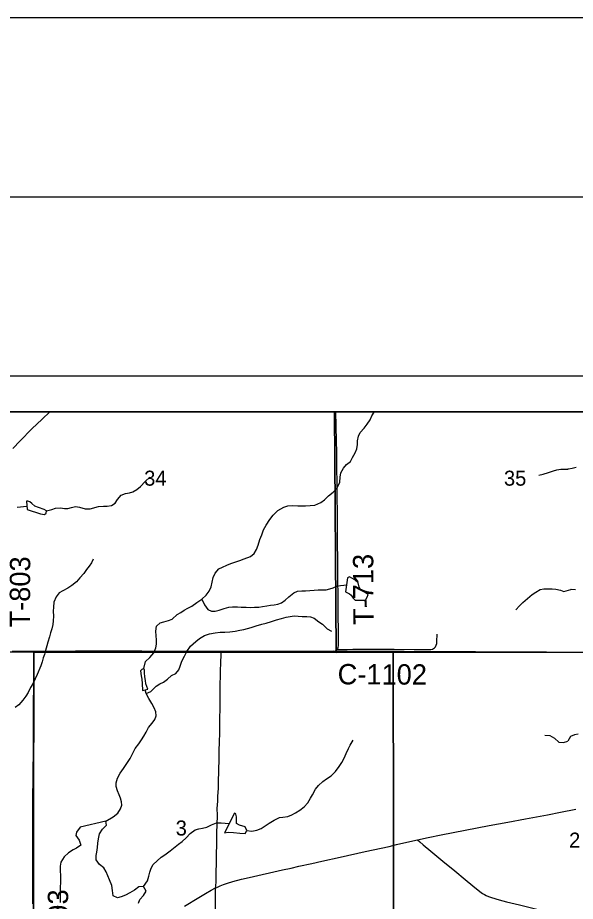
# Model space of a CAD drawing. Extents: x 0 to 34, y 0 to 22.
# Drawn here: x 16.083 to 17.64, y 19.533 to 22 of the extents above; entities that cross this region are included whole.
import ezdxf

# ---------------------------------------------------------------- set-up
doc = ezdxf.new("R2010")
doc.units = 0
for name, color, linetype in [('GM_X_County_Road', 7, 'Continuous'), ('GM_X_County_Road_Text', 7, 'Continuous'), ('GM_X_Minor_Lake', 7, 'Continuous'), ('GM_X_Minor_River', 7, 'Continuous'), ('GM_X_Rail_Line', 7, 'Continuous'), ('GM_X_Section', 7, 'Continuous'), ('GM_X_Section_Text', 7, 'Continuous'), ('GM_X_Township_Road', 7, 'Continuous'), ('GM_X_Township_Road_Text', 7, 'Continuous'), ('GM_X_US_Route', 7, 'Continuous'), ('GM_X_US_Shield', 7, 'Continuous'), ('SH_Border', 7, 'Continuous'), ('SH_Cut_Line', 7, 'Continuous'), ('SH_Data', 7, 'Continuous')]:
    doc.layers.add(name, color=color, linetype=linetype)

msp = doc.modelspace()

# ---------------------------------------------------------------- linework, layer by layer
at = {"layer": 'GM_X_County_Road'}
msp.add_lwpolyline([(16.9749, 20.236), (16.9812, 20.2358), (16.9913, 20.2359), (17.003, 20.2363), (17.0182, 20.2367), (17.0493, 20.2367), (17.0868, 20.2368), (17.1336, 20.2366), (17.1898, 20.2363), (17.2303, 20.2363), (17.2362, 20.2364), (17.2407, 20.2372), (17.2441, 20.2385), (17.2467, 20.2405), (17.2493, 20.2436), (17.2516, 20.2484), (17.2528, 20.2531), (17.2535, 20.2582), (17.2541, 20.2785)], dxfattribs=at)
at = {"layer": 'GM_X_Minor_Lake'}
for points in [[(16.1094, 20.6266), (16.1471, 20.6151), (16.1581, 20.6133), (16.1627, 20.6167), (16.1634, 20.6228), (16.1569, 20.6273), (16.1417, 20.6322), (16.131, 20.6363), (16.1229, 20.6434), (16.1176, 20.648), (16.1115, 20.6506), (16.1081, 20.6502)], [(16.1081, 20.6502), (16.1094, 20.6266)], [(16.9984, 20.3971), (17.0091, 20.3911), (17.0144, 20.3881), (17.0194, 20.379), (17.0252, 20.3737), (17.0419, 20.3742), (17.0536, 20.374), (17.0589, 20.3824), (17.0611, 20.39), (17.0401, 20.4039), (17.0363, 20.4103), (17.0335, 20.4221), (17.0243, 20.4308), (17.0163, 20.4353), (17.0094, 20.4386), (17.0037, 20.4363)], [(17.0037, 20.4363), (16.9984, 20.3971)], [(16.4467, 20.125), (16.4409, 20.1406), (16.4401, 20.1497), (16.4381, 20.1595), (16.4368, 20.1709), (16.4372, 20.1785), (16.4352, 20.1827), (16.4296, 20.1804), (16.4265, 20.1769), (16.4282, 20.1629), (16.4294, 20.153), (16.4303, 20.1412), (16.4316, 20.1219)], [(16.4316, 20.1219), (16.4467, 20.125)], [(16.6601, 19.7244), (16.6707, 19.7263), (16.6859, 19.7253), (16.7034, 19.7232), (16.7186, 19.7225), (16.7224, 19.7309), (16.7181, 19.7411), (16.7021, 19.7452), (16.6941, 19.7505), (16.6944, 19.76), (16.6943, 19.7691), (16.692, 19.7767), (16.6882, 19.7793)], [(16.6882, 19.7793), (16.6601, 19.7244)], [(16.2573, 19.7396), (16.2479, 19.7259), (16.2457, 19.7164), (16.2546, 19.7039), (16.2592, 19.6902), (16.2479, 19.681), (16.2381, 19.6768), (16.2248, 19.6687), (16.2128, 19.6576), (16.2038, 19.6423), (16.202, 19.6309), (16.2017, 19.6179), (16.2026, 19.605), (16.2026, 19.5955), (16.2024, 19.5849), (16.2021, 19.5738), (16.2022, 19.5602), (16.2019, 19.5495), (16.2016, 19.54), (16.2021, 19.5297)], [(16.329, 19.7565), (16.2573, 19.7396)], [(16.4205, 19.5279), (16.4242, 19.5382), (16.4348, 19.549), (16.4415, 19.5616), (16.4349, 19.5748), (16.4213, 19.5732), (16.4096, 19.5644), (16.3963, 19.5563), (16.3839, 19.5505), (16.3725, 19.5455), (16.3619, 19.5431), (16.3501, 19.548), (16.348, 19.5635), (16.346, 19.5768), (16.3398, 19.5931), (16.3352, 19.6037), (16.3298, 19.6151), (16.324, 19.6261), (16.3121, 19.6355), (16.3025, 19.6491), (16.3024, 19.6605), (16.3042, 19.6704), (16.306, 19.6833), (16.3074, 19.6955), (16.3085, 19.7073), (16.3114, 19.721), (16.3204, 19.734), (16.3313, 19.7459), (16.329, 19.7565)]]:
    msp.add_lwpolyline(points, dxfattribs=at)
at = {"layer": 'GM_X_Minor_River'}
for points in [[(16.4353, 20.1827), (16.44, 20.2021), (16.4517, 20.2136), (16.4637, 20.2263), (16.4689, 20.2407), (16.4704, 20.251), (16.4707, 20.2628), (16.4698, 20.2742), (16.4693, 20.2871), (16.4707, 20.3016), (16.4809, 20.3108), (16.4911, 20.3131), (16.504, 20.317), (16.5146, 20.3209), (16.5282, 20.3336), (16.5384, 20.3397), (16.5482, 20.3459), (16.5581, 20.3517), (16.5694, 20.3574), (16.583, 20.3674), (16.5974, 20.3767), (16.6094, 20.3878), (16.6177, 20.3989), (16.6229, 20.4111), (16.6262, 20.4236), (16.6292, 20.4373), (16.634, 20.4492), (16.6445, 20.461), (16.6548, 20.466), (16.6669, 20.4718), (16.6786, 20.4761), (16.6922, 20.4808), (16.7032, 20.4843), (16.7157, 20.4889), (16.7328, 20.4959), (16.743, 20.504), (16.7501, 20.5154), (16.7549, 20.5276), (16.7594, 20.5428), (16.7646, 20.5562), (16.7698, 20.5699), (16.7769, 20.5833), (16.787, 20.5986), (16.796, 20.6108), (16.8092, 20.6242), (16.8258, 20.6331), (16.8376, 20.637), (16.8509, 20.6382), (16.8653, 20.6375), (16.8771, 20.6372), (16.887, 20.6373), (16.8995, 20.6378), (16.9124, 20.639), (16.9295, 20.6464), (16.9393, 20.6537), (16.9509, 20.6652), (16.9634, 20.6751), (16.9751, 20.6878), (16.9822, 20.703), (16.9836, 20.7175), (16.985, 20.7297), (16.9929, 20.7419), (17.0011, 20.7522), (17.0117, 20.761), (17.0181, 20.7721), (17.0256, 20.7855), (17.0297, 20.7958), (17.0318, 20.8087), (17.0321, 20.8186), (17.0343, 20.8312), (17.0392, 20.8415), (17.0501, 20.8541), (17.0587, 20.8648), (17.0666, 20.877), (17.0718, 20.8888), (17.0778, 20.8984), (17.0787, 20.9)], [(17.5378, 20.7223), (17.5499, 20.7251), (17.5651, 20.7305), (17.5787, 20.7344), (17.5882, 20.7372), (17.5988, 20.7395), (17.6189, 20.7394)], [(17.6417, 20.7441), (17.6307, 20.7416), (17.6208, 20.7398), (17.6189, 20.7394)], [(16.1634, 20.6228), (16.1789, 20.6271), (16.1888, 20.6306), (16.2028, 20.6319), (16.2142, 20.63), (16.2237, 20.6297), (16.2336, 20.6329), (16.2446, 20.6352), (16.2556, 20.6334), (16.2712, 20.6286), (16.286, 20.6287), (16.3088, 20.6349), (16.3225, 20.6362), (16.3335, 20.6363), (16.3452, 20.6379), (16.3558, 20.6448), (16.3622, 20.6551), (16.3723, 20.667), (16.3841, 20.6716), (16.3951, 20.6736), (16.4046, 20.6759), (16.4159, 20.6825), (16.4257, 20.6913), (16.4393, 20.7055), (16.4521, 20.7174)], [(16.0816, 20.6336), (16.1088, 20.6366)], [(16.294, 20.4885), (16.2892, 20.4782), (16.2828, 20.4686), (16.2757, 20.459), (16.2678, 20.448), (16.2572, 20.4361), (16.2471, 20.425), (16.2346, 20.4143), (16.2237, 20.407), (16.2093, 20.3996), (16.1991, 20.3946), (16.1904, 20.3835), (16.1841, 20.3683), (16.1831, 20.3546), (16.1828, 20.3432), (16.1833, 20.3291), (16.1823, 20.3158), (16.1812, 20.3055), (16.1783, 20.2937), (16.1753, 20.283), (16.1724, 20.2716), (16.1676, 20.2564), (16.1646, 20.2461), (16.1613, 20.2331), (16.1583, 20.2225), (16.1546, 20.2126), (16.1517, 20.2015), (16.148, 20.1901), (16.1379, 20.1661), (16.1319, 20.1538), (16.1256, 20.1405), (16.1192, 20.1298), (16.1125, 20.1164), (16.1061, 20.1061), (16.0979, 20.0943), (16.0866, 20.0817), (16.0764, 20.0744)], [(16.5974, 20.3767), (16.6047, 20.3607), (16.6139, 20.3475), (16.6239, 20.343), (16.6345, 20.3431), (16.6459, 20.3455), (16.6599, 20.3501), (16.6724, 20.3544), (16.683, 20.3556), (16.6967, 20.355), (16.707, 20.3543), (16.721, 20.354), (16.7324, 20.3537), (16.7442, 20.3542), (16.7567, 20.3546), (16.7662, 20.3559), (16.7787, 20.3582), (16.789, 20.3598), (16.7992, 20.361), (16.8091, 20.3626), (16.8193, 20.3665), (16.8295, 20.3734), (16.8397, 20.383), (16.8544, 20.3945), (16.8646, 20.3988), (16.876, 20.3996), (16.8867, 20.4001), (16.8988, 20.4006), (16.911, 20.4018), (16.9216, 20.4022), (16.9311, 20.4027), (16.9444, 20.4028), (16.9542, 20.4051), (16.9637, 20.4079), (16.9739, 20.4125), (16.9838, 20.4149), (16.9933, 20.4157), (17.001, 20.4163)], [(17.4733, 20.3466), (17.4838, 20.3581), (17.4932, 20.3677), (17.5065, 20.3781), (17.5193, 20.3892), (17.5291, 20.3965), (17.5412, 20.4034), (17.5514, 20.4058), (17.5613, 20.4055), (17.5746, 20.4052), (17.5849, 20.4049), (17.5978, 20.4015), (17.6073, 20.3982), (17.6267, 20.4031)], [(17.6403, 20.4023), (17.6282, 20.4031), (17.6267, 20.4031)], [(16.4423, 20.1132), (16.4551, 20.1186), (16.4702, 20.1332), (16.48, 20.1401), (16.4906, 20.1451), (16.5016, 20.1532), (16.5125, 20.1635), (16.525, 20.1693), (16.5329, 20.1792), (16.537, 20.1899), (16.5418, 20.2033), (16.5489, 20.2178), (16.5553, 20.2304), (16.5654, 20.2449), (16.5805, 20.2587), (16.5903, 20.2667), (16.605, 20.2752), (16.6191, 20.2799), (16.6346, 20.283), (16.6487, 20.2847), (16.6616, 20.2847), (16.6756, 20.2852), (16.6904, 20.2876), (16.7037, 20.2896), (16.7143, 20.2916), (16.7249, 20.2943), (16.7352, 20.2971), (16.7488, 20.3017), (16.7643, 20.3064), (16.7768, 20.3099), (16.7916, 20.3146), (16.8057, 20.3185), (16.8193, 20.3224), (16.8322, 20.3259), (16.8436, 20.3283), (16.8553, 20.3299), (16.8663, 20.3288), (16.8777, 20.3285), (16.8903, 20.3279), (16.9006, 20.3272), (16.9112, 20.3231), (16.9242, 20.3137), (16.9342, 20.3065), (16.9468, 20.2937), (16.959, 20.2873)], [(16.329, 19.7565), (16.3501, 19.7685), (16.363, 19.7788), (16.3705, 19.7914), (16.3738, 19.8017), (16.3733, 19.8112), (16.3706, 19.8207), (16.3667, 19.8302), (16.3617, 19.8411), (16.3585, 19.854), (16.3585, 19.8636), (16.3622, 19.8765), (16.3696, 19.8906), (16.3783, 19.9036), (16.388, 19.9178), (16.397, 19.9319), (16.4038, 19.9449), (16.4116, 19.9594), (16.421, 19.9724), (16.4285, 19.9842), (16.4353, 19.9945), (16.4416, 20.0056), (16.4484, 20.0186), (16.4589, 20.0304), (16.466, 20.0404), (16.4698, 20.0507), (16.4689, 20.0617), (16.4646, 20.0734), (16.4577, 20.0856), (16.4496, 20.0988), (16.4423, 20.1132)], [(16.4423, 20.1132), (16.4394, 20.1235)], [(17.5548, 19.9967), (17.5685, 19.9961), (17.5815, 19.9889), (17.5937, 19.9772), (17.607, 19.9766), (17.6191, 19.9805)], [(17.6475, 20), (17.6373, 19.9974), (17.6262, 19.993), (17.6191, 19.9805)], [(16.7224, 19.7309), (16.7368, 19.7291), (16.7512, 19.7319), (16.7626, 19.7365), (16.7739, 19.7435), (16.7853, 19.7511), (16.7993, 19.7592), (16.8136, 19.7669), (16.8235, 19.7678), (16.8375, 19.7702), (16.8481, 19.7744), (16.8591, 19.7802), (16.8704, 19.7879), (16.8825, 19.7971), (16.8931, 19.8082), (16.9006, 19.8208), (16.9058, 19.8307), (16.9144, 19.846), (16.9231, 19.8563), (16.9351, 19.8678), (16.9449, 19.8747), (16.9585, 19.8832), (16.9702, 19.8958), (16.9807, 19.9096), (16.9883, 19.9203), (16.9946, 19.9329), (17.0002, 19.9459), (17.0069, 19.9592), (17.011, 19.9688), (17.02, 19.9825)], [(16.4349, 19.5748), (16.4458, 19.5901), (16.4491, 19.6034), (16.4525, 19.6145), (16.4554, 19.6251), (16.4618, 19.6362), (16.4727, 19.6458), (16.484, 19.6561), (16.4938, 19.6631), (16.509, 19.6742), (16.5225, 19.6853), (16.5324, 19.6922), (16.5426, 19.7003), (16.5531, 19.7099), (16.5648, 19.7225), (16.5788, 19.7329), (16.589, 19.7356), (16.5988, 19.7376), (16.611, 19.7403), (16.6242, 19.7461), (16.6382, 19.7523), (16.6515, 19.7521), (16.6733, 19.7501)]]:
    msp.add_lwpolyline(points, dxfattribs=at)
at = {"layer": 'GM_X_Rail_Line'}
for points in [[(18.977, 20.9), (13.2404, 20.9)], [(16.0699, 20.7968), (16.0902, 20.8185), (16.1227, 20.8517), (16.1514, 20.8793), (16.1728, 20.9)], [(17.7586, 20.2281), (16.9636, 20.2311), (16.9542, 20.2306), (16.9441, 20.2305), (16.9078, 20.2305), (16.8798, 20.2307), (16.8332, 20.2307), (16.7991, 20.2306), (16.7525, 20.2306), (16.7214, 20.2307), (16.7152, 20.2307), (16.6935, 20.2307), (16.6531, 20.2309), (16.6512, 20.2309), (16.619, 20.2309), (16.5724, 20.2307), (16.5351, 20.2305), (16.5009, 20.2303), (16.4668, 20.2304), (16.43, 20.231), (16.4125, 20.2314), (16.3694, 20.2316), (16.3507, 20.2316), (16.3321, 20.2316), (16.3135, 20.2316), (16.2778, 20.2316), (16.2451, 20.2314), (16.2141, 20.2308), (16.1769, 20.2307), (16.1551, 20.2305), (16.1285, 20.2305), (16.124, 20.2305), (16.0992, 20.2303), (16.0681, 20.2304)], [(16.0681, 20.2304), (16.0992, 20.2303), (16.124, 20.2305), (16.1285, 20.2305), (16.1551, 20.2305), (16.1769, 20.2307), (16.2141, 20.2308), (16.2451, 20.2314), (16.2778, 20.2316), (16.3135, 20.2316), (16.3321, 20.2316), (16.3507, 20.2316), (16.3694, 20.2316), (16.4125, 20.2314), (16.43, 20.231), (16.4668, 20.2304), (16.5009, 20.2303), (16.5351, 20.2305), (16.5724, 20.2307), (16.619, 20.2309), (16.6512, 20.2309), (16.6531, 20.2309), (16.6935, 20.2307), (16.7152, 20.2307), (16.7214, 20.2307), (16.7525, 20.2306), (16.7991, 20.2306), (16.8332, 20.2307), (16.8798, 20.2307), (16.9078, 20.2305), (16.9441, 20.2305), (16.9542, 20.2306), (16.9636, 20.2311), (17.7586, 20.2281)]]:
    msp.add_lwpolyline(points, dxfattribs=at)
at = {"layer": 'GM_X_Section'}
for points in [[(15.973, 20.2298), (16.1287, 20.2289), (16.1266, 19.2189), (15.1219, 19.2324), (15.1179, 20.234)], [(16.9724, 20.2277), (17.1316, 20.2284), (17.1333, 19.2138), (16.1266, 19.2189), (16.1287, 20.2289)], [(18.1464, 20.2277), (18.1424, 19.2002), (17.1333, 19.2138), (17.1316, 20.2284), (17.9895, 20.229)]]:
    msp.add_lwpolyline(points, close=True, dxfattribs=at)
at = {"layer": 'GM_X_Township_Road'}
for points in [[(16.9762, 20.5192), (16.9759, 20.5419), (16.9756, 20.5792), (16.976, 20.5978), (16.9749, 20.6817), (16.9748, 20.7035), (16.9744, 20.7408), (16.9736, 20.7874), (16.9729, 20.8184), (16.9715, 20.8992), (16.9715, 20.9)], [(16.9749, 20.236), (16.9763, 20.2381), (16.9775, 20.2403), (16.9781, 20.2428), (16.9787, 20.2461), (16.979, 20.2508), (16.9786, 20.2831), (16.9778, 20.337), (16.9774, 20.3648), (16.9774, 20.3842), (16.9769, 20.4326), (16.9767, 20.4691), (16.9764, 20.5015), (16.9762, 20.5192)], [(16.0178, 20.2301), (16.0186, 20.2301), (16.0341, 20.2301), (16.0683, 20.2299), (16.0994, 20.2298), (16.1243, 20.23), (16.1287, 20.23)], [(16.1258, 19.5259), (16.1258, 19.6034), (16.1258, 19.6468), (16.1255, 19.6747), (16.1255, 19.7182), (16.1255, 19.7523), (16.1258, 19.8112), (16.1265, 19.8857), (16.127, 19.9602), (16.127, 20.0129), (16.1278, 20.0843), (16.1284, 20.1339), (16.1289, 20.168), (16.1294, 20.1959), (16.129, 20.2176), (16.1289, 20.2252), (16.1287, 20.23)], [(16.1287, 20.23), (16.1553, 20.23), (16.1771, 20.2301), (16.2143, 20.2303), (16.2454, 20.2308), (16.2781, 20.231), (16.3137, 20.231), (16.3323, 20.231), (16.351, 20.231), (16.3696, 20.231), (16.4127, 20.2309), (16.4302, 20.2304), (16.467, 20.2299), (16.5011, 20.2297), (16.5353, 20.2299), (16.5726, 20.2301), (16.6192, 20.2304), (16.6514, 20.2304)], [(16.6357, 19.5702), (16.6361, 19.5741), (16.6366, 19.5776), (16.6369, 19.5867), (16.6371, 19.5977), (16.6373, 19.613), (16.6378, 19.6409), (16.6383, 19.6655), (16.6389, 19.6903), (16.6395, 19.7092), (16.6395, 19.7251), (16.6398, 19.7462), (16.6405, 19.7733), (16.6404, 19.7922), (16.6416, 19.8129), (16.6421, 19.8252), (16.6426, 19.8373), (16.6434, 19.8479), (16.644, 19.8697), (16.6447, 19.8944), (16.6453, 19.9348), (16.6459, 19.9562), (16.6461, 19.9756), (16.6471, 20.005), (16.6472, 20.0369), (16.6481, 20.0781), (16.6482, 20.096), (16.6487, 20.1239), (16.6497, 20.1766), (16.6504, 20.1987), (16.6512, 20.2217), (16.6514, 20.2304)], [(16.6514, 20.2304), (16.6534, 20.2304), (16.6937, 20.2302), (16.7154, 20.2301), (16.7216, 20.2301), (16.7527, 20.2301), (16.7993, 20.2301), (16.8334, 20.2302), (16.88, 20.2302), (16.908, 20.23), (16.9443, 20.2299), (16.9544, 20.2301), (16.9638, 20.2306)], [(16.9638, 20.2306), (16.9673, 20.2308), (16.9696, 20.2316), (16.9714, 20.2328), (16.9733, 20.2343), (16.9749, 20.236)], [(17.199, 19.7046), (17.2054, 19.699), (17.2147, 19.6909), (17.2364, 19.6733), (17.2699, 19.6455), (17.3033, 19.6177), (17.3319, 19.5938), (17.3534, 19.5759), (17.3729, 19.5604), (17.3804, 19.5549), (17.3857, 19.5516), (17.3912, 19.5488), (17.3969, 19.5463), (17.4057, 19.5433), (17.4266, 19.5372), (17.4476, 19.5317), (17.4838, 19.5228), (17.517, 19.5147), (17.5593, 19.5046), (17.5834, 19.4986), (17.6363, 19.4863), (17.6432, 19.4844)], [(16.6351, 19.5069), (16.6353, 19.5227), (16.6356, 19.5398), (16.6356, 19.5604), (16.6357, 19.5702)]]:
    msp.add_lwpolyline(points, dxfattribs=at)
at = {"layer": 'GM_X_US_Route'}
msp.add_lwpolyline([(16.549, 19.5196), (16.5886, 19.5441), (16.6073, 19.5552), (16.6236, 19.5642), (16.6357, 19.5702), (16.6393, 19.572), (16.6486, 19.5763), (16.6573, 19.5798), (16.669, 19.5838), (16.6838, 19.5883), (16.7078, 19.5947), (16.7289, 19.5998), (16.8227, 19.6205), (16.847, 19.626), (16.8682, 19.6307), (16.9046, 19.6388), (16.9319, 19.6449), (16.9834, 19.6562), (17.0531, 19.6717), (17.1198, 19.6865), (17.1409, 19.6915), (17.1773, 19.6998), (17.199, 19.7046), (17.2288, 19.7112), (17.2653, 19.7189), (17.366, 19.7384), (17.3996, 19.7447), (17.4516, 19.7542), (17.5005, 19.7633), (17.5616, 19.7748), (17.5982, 19.7817), (17.641, 19.7899)], dxfattribs=at)
at = {"layer": 'GM_X_US_Shield'}
for points in [[(16.9674, 20.9), (15.968, 20.9), (15.973, 20.2298), (16.1287, 20.2289), (16.9724, 20.2277)], [(17.9756, 20.9), (16.9674, 20.9), (16.9724, 20.2277), (17.1316, 20.2284), (17.9895, 20.229)]]:
    msp.add_lwpolyline(points, close=True, dxfattribs=at)
at = {"layer": 'SH_Border'}
msp.add_lwpolyline([(1.5, 21.5), (33.5, 21.5), (33.5, 0.5), (1.5, 0.5)], close=True, dxfattribs=at)
at = {"layer": 'SH_Cut_Line'}
msp.add_lwpolyline([(0, 0), (34, 0), (34, 22), (0, 22)], close=True, dxfattribs=at)
at = {"layer": 'SH_Data'}
for p, q in [((13.1404, 21), (20.1404, 21)), ((13.2404, 20.9), (20.0404, 20.9))]:
    msp.add_line(p, q, dxfattribs=at)

# ---------------------------------------------------------------- texts
at = {"layer": 'GM_X_County_Road_Text'}
msp.add_text('C-1102', height=0.05682, rotation=359.7667, dxfattribs=at).set_placement((16.9762, 20.1388))
at = {"layer": 'GM_X_Section_Text'}
for s, height, p in [('34', 0.04186, (16.4364, 20.6934)), ('35', 0.04186, (17.4405, 20.6934)), ('3', 0.0419, (16.5243, 19.7167)), ('2', 0.0419, (17.6222, 19.6829))]:
    msp.add_text(s, height=height, rotation=0, dxfattribs=at).set_placement(p)
at = {"layer": 'GM_X_Township_Road_Text'}
for s, rotation, p in [('T-803', 89.7205, (16.1175, 20.2974)), ('T-713', 90.2825, (17.0767, 20.3047)), ('T-793', 90.2801, (16.225, 19.368))]:
    msp.add_text(s, height=0.05682, rotation=rotation, dxfattribs=at).set_placement(p)

doc.saveas('drawing.dxf')
